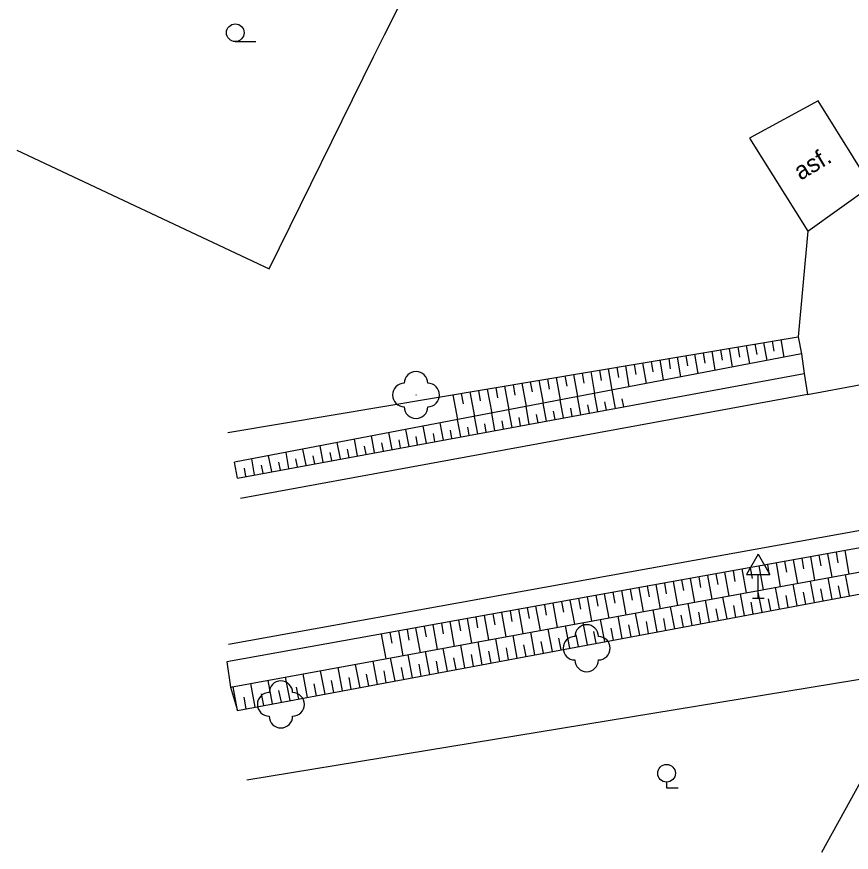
# Model space of a CAD drawing. Extents: x -577457 to -568404, y -1208466 to -1201387.
# Drawn here: x -569081.91 to -569046.4, y -1203950.11 to -1203914.57 of the extents above; entities that cross this region are included whole.
import ezdxf

# ---------------------------------------------------------------- set-up
doc = ezdxf.new("R2010")
doc.units = 0
for name, color, linetype in [('POMOC_POPIS', 7, 'Continuous'), ('ROZHRANÍ_PLOCH', 7, 'Continuous'), ('VÝŠKOPIS', 7, 'Continuous'), ('ZELEŇ', 7, 'Continuous'), ('ZN_DOPLŇKOVÉ', 7, 'Continuous'), ('ZN_KULTUR', 7, 'Continuous')]:
    doc.layers.add(name, color=color, linetype=linetype)

msp = doc.modelspace()

# ---------------------------------------------------------------- linework, layer by layer
at = {"layer": 'ROZHRANÍ_PLOCH'}
for points in [[(-569045.56, -1203921.76), (-569047.81, -1203918.15), (-569050.73, -1203919.73), (-569048.25, -1203923.69)], [(-569048.25, -1203923.69), (-569045.56, -1203921.76)], [(-569048.25, -1203923.69), (-569048.66, -1203928.18), (-569048.52, -1203928.91), (-569048.41, -1203929.75), (-569048.26, -1203930.64)], [(-569048.26, -1203930.64), (-569041.42, -1203929.36)], [(-569048.26, -1203930.64), (-569072.39, -1203935.06)], [(-569072.9, -1203941.26), (-569035.16, -1203934.45)]]:
    msp.add_lwpolyline(points, dxfattribs=at)
at = {"layer": 'VÝŠKOPIS'}
for points in [[(-569049.4, -1203928.3), (-569049.27, -1203929.05)], [(-569051.6, -1203928.68), (-569051.47, -1203929.47)], [(-569051.23, -1203928.61), (-569051.16, -1203929.05)], [(-569050.87, -1203928.55), (-569050.73, -1203929.33)], [(-569050.5, -1203928.49), (-569050.42, -1203928.93)], [(-569050.13, -1203928.43), (-569050, -1203929.19)], [(-569049.76, -1203928.37), (-569049.69, -1203928.8)], [(-569053.81, -1203929.05), (-569053.66, -1203929.89)], [(-569053.44, -1203928.98), (-569053.37, -1203929.42)], [(-569053.07, -1203928.92), (-569052.93, -1203929.75)], [(-569052.7, -1203928.86), (-569052.63, -1203929.3)], [(-569052.34, -1203928.8), (-569052.2, -1203929.61)], [(-569051.97, -1203928.74), (-569051.89, -1203929.18)], [(-569056.01, -1203929.42), (-569055.86, -1203930.31)], [(-569055.64, -1203929.36), (-569055.57, -1203929.79)], [(-569055.28, -1203929.29), (-569055.13, -1203930.17)], [(-569054.91, -1203929.23), (-569054.84, -1203929.67)], [(-569054.54, -1203929.17), (-569054.4, -1203930.03)], [(-569054.17, -1203929.11), (-569054.1, -1203929.55)], [(-569057.85, -1203929.73), (-569057.78, -1203930.16)], [(-569057.48, -1203929.66), (-569057.32, -1203930.59)], [(-569057.11, -1203929.6), (-569057.04, -1203930.04)], [(-569056.75, -1203929.54), (-569056.59, -1203930.45)], [(-569056.38, -1203929.48), (-569056.31, -1203929.92)], [(-569060.06, -1203930.1), (-569059.98, -1203930.53)], [(-569059.69, -1203930.03), (-569059.51, -1203931.01)], [(-569059.32, -1203929.97), (-569059.25, -1203930.41)], [(-569058.95, -1203929.91), (-569058.78, -1203930.87)], [(-569058.59, -1203929.85), (-569058.51, -1203930.29)], [(-569058.22, -1203929.79), (-569058.05, -1203930.73)], [(-569062.26, -1203930.47), (-569062.19, -1203930.91)], [(-569061.89, -1203930.41), (-569061.7, -1203931.43)], [(-569061.53, -1203930.34), (-569061.45, -1203930.78)], [(-569061.16, -1203930.28), (-569060.97, -1203931.29)], [(-569060.79, -1203930.22), (-569060.72, -1203930.66)], [(-569060.42, -1203930.16), (-569060.24, -1203931.15)], [(-569056.59, -1203930.45), (-569056.45, -1203931.23)], [(-569063.36, -1203930.65), (-569063.16, -1203931.7)], [(-569063, -1203930.59), (-569062.92, -1203931.03)], [(-569062.63, -1203930.53), (-569062.43, -1203931.57)], [(-569057.91, -1203931.5), (-569058.05, -1203930.73)], [(-569057.18, -1203931.37), (-569057.32, -1203930.59)], [(-569056.08, -1203931.16), (-569056.15, -1203930.82)], [(-569060.1, -1203931.9), (-569060.24, -1203931.15)], [(-569059.37, -1203931.77), (-569059.51, -1203931.01)], [(-569058.64, -1203931.63), (-569058.78, -1203930.87)], [(-569057.54, -1203931.43), (-569057.61, -1203931.08)], [(-569056.81, -1203931.3), (-569056.88, -1203930.95)], [(-569061.56, -1203932.17), (-569061.7, -1203931.43)], [(-569060.83, -1203932.04), (-569060.97, -1203931.29)], [(-569059.73, -1203931.84), (-569059.8, -1203931.49)], [(-569059, -1203931.7), (-569059.07, -1203931.35)], [(-569058.27, -1203931.57), (-569058.34, -1203931.22)], [(-569063.75, -1203932.58), (-569063.89, -1203931.84)], [(-569063.02, -1203932.44), (-569063.16, -1203931.7)], [(-569062.29, -1203932.31), (-569062.43, -1203931.57)], [(-569061.93, -1203932.24), (-569061.99, -1203931.89)], [(-569061.2, -1203932.11), (-569061.26, -1203931.76)], [(-569060.47, -1203931.97), (-569060.53, -1203931.62)], [(-569065.94, -1203932.98), (-569066.08, -1203932.26)], [(-569065.21, -1203932.85), (-569065.35, -1203932.12)], [(-569064.48, -1203932.71), (-569064.62, -1203931.98)], [(-569063.39, -1203932.51), (-569063.45, -1203932.16)], [(-569062.66, -1203932.37), (-569062.72, -1203932.03)], [(-569067.41, -1203933.25), (-569067.54, -1203932.54)], [(-569066.68, -1203933.11), (-569066.81, -1203932.4)], [(-569065.58, -1203932.91), (-569065.64, -1203932.56)], [(-569064.85, -1203932.78), (-569064.91, -1203932.43)], [(-569064.12, -1203932.64), (-569064.18, -1203932.3)], [(-569069.6, -1203933.65), (-569069.73, -1203932.96)], [(-569068.87, -1203933.52), (-569069, -1203932.82)], [(-569068.14, -1203933.38), (-569068.27, -1203932.68)], [(-569067.77, -1203933.32), (-569067.84, -1203932.97)], [(-569067.04, -1203933.18), (-569067.11, -1203932.83)], [(-569066.31, -1203933.05), (-569066.37, -1203932.7)], [(-569071.06, -1203933.92), (-569071.19, -1203933.24)], [(-569070.33, -1203933.79), (-569070.45, -1203933.1)], [(-569069.23, -1203933.59), (-569069.3, -1203933.24)], [(-569068.5, -1203933.45), (-569068.57, -1203933.1)], [(-569072.52, -1203934.19), (-569072.64, -1203933.51)], [(-569071.79, -1203934.06), (-569071.91, -1203933.38)], [(-569071.42, -1203933.99), (-569071.49, -1203933.64)], [(-569070.69, -1203933.85), (-569070.76, -1203933.51)], [(-569069.96, -1203933.72), (-569070.03, -1203933.37)], [(-569072.16, -1203934.12), (-569072.22, -1203933.77)], [(-569048.51, -1203937.6), (-569048.43, -1203938.06)], [(-569048.14, -1203937.54), (-569047.96, -1203938.54)], [(-569047.78, -1203937.47), (-569047.69, -1203937.93)], [(-569047.41, -1203937.41), (-569047.23, -1203938.41)], [(-569047.05, -1203937.34), (-569046.97, -1203937.8)], [(-569046.68, -1203937.27), (-569046.5, -1203938.28)], [(-569050.33, -1203937.93), (-569050.15, -1203938.94)], [(-569049.97, -1203937.87), (-569049.89, -1203938.32)], [(-569049.6, -1203937.8), (-569049.42, -1203938.81)], [(-569049.24, -1203937.73), (-569049.16, -1203938.19)], [(-569048.87, -1203937.67), (-569048.69, -1203938.68)], [(-569052.16, -1203938.26), (-569052.08, -1203938.72)], [(-569051.79, -1203938.2), (-569051.61, -1203939.21)], [(-569051.43, -1203938.13), (-569051.35, -1203938.59)], [(-569051.06, -1203938.06), (-569050.88, -1203939.08)], [(-569050.7, -1203938), (-569050.62, -1203938.46)], [(-569046.48, -1203939.2), (-569046.64, -1203938.3)], [(-569054.35, -1203938.66), (-569054.27, -1203939.11)], [(-569053.98, -1203938.59), (-569053.8, -1203939.61)], [(-569053.62, -1203938.52), (-569053.54, -1203938.98)], [(-569053.25, -1203938.46), (-569053.07, -1203939.48)], [(-569052.89, -1203938.39), (-569052.81, -1203938.85)], [(-569052.52, -1203938.33), (-569052.34, -1203939.35)], [(-569047.96, -1203939.48), (-569048.13, -1203938.58)], [(-569047.22, -1203939.34), (-569047.39, -1203938.44)], [(-569056.18, -1203938.98), (-569055.99, -1203940.01)], [(-569055.81, -1203938.92), (-569055.73, -1203939.38)], [(-569055.44, -1203938.85), (-569055.26, -1203939.88)], [(-569055.08, -1203938.79), (-569055, -1203939.24)], [(-569054.71, -1203938.72), (-569054.53, -1203939.75)], [(-569050.19, -1203939.9), (-569050.37, -1203938.98)], [(-569049.45, -1203939.76), (-569049.62, -1203938.85)], [(-569048.71, -1203939.62), (-569048.88, -1203938.71)], [(-569047.59, -1203939.41), (-569047.69, -1203938.91)], [(-569046.85, -1203939.27), (-569046.94, -1203938.77)], [(-569058, -1203939.31), (-569057.92, -1203939.77)], [(-569057.64, -1203939.25), (-569057.45, -1203940.28)], [(-569057.27, -1203939.18), (-569057.19, -1203939.64)], [(-569056.91, -1203939.12), (-569056.72, -1203940.15)], [(-569056.54, -1203939.05), (-569056.46, -1203939.51)], [(-569051.68, -1203940.18), (-569051.86, -1203939.26)], [(-569050.94, -1203940.04), (-569051.11, -1203939.12)], [(-569049.82, -1203939.83), (-569049.92, -1203939.33)], [(-569049.08, -1203939.69), (-569049.17, -1203939.19)], [(-569048.33, -1203939.55), (-569048.43, -1203939.05)], [(-569060.19, -1203939.71), (-569060.11, -1203940.17)], [(-569059.83, -1203939.64), (-569059.64, -1203940.68)], [(-569059.46, -1203939.58), (-569059.38, -1203940.03)], [(-569059.1, -1203939.51), (-569058.91, -1203940.55)], [(-569058.73, -1203939.45), (-569058.65, -1203939.9)], [(-569058.37, -1203939.38), (-569058.18, -1203940.41)], [(-569053.91, -1203940.6), (-569054.09, -1203939.67)], [(-569053.17, -1203940.46), (-569053.34, -1203939.53)], [(-569052.43, -1203940.32), (-569052.6, -1203939.39)], [(-569051.31, -1203940.11), (-569051.4, -1203939.61)], [(-569050.57, -1203939.97), (-569050.66, -1203939.47)], [(-569062.02, -1203940.04), (-569061.83, -1203941.08)], [(-569061.65, -1203939.97), (-569061.57, -1203940.43)], [(-569061.29, -1203939.91), (-569061.1, -1203940.95)], [(-569060.92, -1203939.84), (-569060.84, -1203940.3)], [(-569060.56, -1203939.77), (-569060.37, -1203940.81)], [(-569056.15, -1203941.01), (-569056.32, -1203940.07)], [(-569055.4, -1203940.88), (-569055.58, -1203939.94)], [(-569054.66, -1203940.74), (-569054.83, -1203939.8)], [(-569053.54, -1203940.53), (-569053.64, -1203940.02)], [(-569052.8, -1203940.39), (-569052.89, -1203939.89)], [(-569052.05, -1203940.25), (-569052.15, -1203939.75)], [(-569064.21, -1203940.43), (-569064.02, -1203941.48)], [(-569063.84, -1203940.37), (-569063.76, -1203940.82)], [(-569063.48, -1203940.3), (-569063.29, -1203941.35)], [(-569063.11, -1203940.23), (-569063.03, -1203940.69)], [(-569062.75, -1203940.17), (-569062.56, -1203941.21)], [(-569062.38, -1203940.1), (-569062.3, -1203940.56)], [(-569057.63, -1203941.29), (-569057.81, -1203940.35)], [(-569056.89, -1203941.15), (-569057.07, -1203940.21)], [(-569055.77, -1203940.95), (-569055.87, -1203940.44)], [(-569055.03, -1203940.81), (-569055.12, -1203940.3)], [(-569054.29, -1203940.67), (-569054.38, -1203940.16)], [(-569066.03, -1203940.76), (-569065.95, -1203941.22)], [(-569065.67, -1203940.69), (-569065.48, -1203941.75)], [(-569065.3, -1203940.63), (-569065.22, -1203941.09)], [(-569064.94, -1203940.56), (-569064.75, -1203941.62)], [(-569064.57, -1203940.5), (-569064.49, -1203940.95)], [(-569059.86, -1203941.71), (-569060.04, -1203940.75)], [(-569059.12, -1203941.57), (-569059.3, -1203940.62)], [(-569058.38, -1203941.43), (-569058.56, -1203940.48)], [(-569057.26, -1203941.22), (-569057.36, -1203940.72)], [(-569056.52, -1203941.09), (-569056.61, -1203940.58)], [(-569066.4, -1203940.83), (-569066.21, -1203941.88)], [(-569061.35, -1203941.99), (-569061.53, -1203941.03)], [(-569060.61, -1203941.85), (-569060.79, -1203940.89)], [(-569059.49, -1203941.64), (-569059.59, -1203941.14)], [(-569058.75, -1203941.5), (-569058.84, -1203941)], [(-569058.01, -1203941.36), (-569058.1, -1203940.86)], [(-569063.58, -1203942.41), (-569063.77, -1203941.44)], [(-569062.84, -1203942.27), (-569063.02, -1203941.3)], [(-569062.1, -1203942.13), (-569062.28, -1203941.16)], [(-569060.98, -1203941.92), (-569061.07, -1203941.42)], [(-569060.24, -1203941.78), (-569060.33, -1203941.28)], [(-569065.81, -1203942.83), (-569066, -1203941.84)], [(-569065.07, -1203942.69), (-569065.25, -1203941.71)], [(-569064.33, -1203942.55), (-569064.51, -1203941.57)], [(-569063.21, -1203942.34), (-569063.31, -1203941.84)], [(-569062.47, -1203942.2), (-569062.56, -1203941.7)], [(-569061.72, -1203942.06), (-569061.82, -1203941.56)], [(-569067.3, -1203943.11), (-569067.49, -1203942.12)], [(-569066.56, -1203942.97), (-569066.74, -1203941.98)], [(-569064.7, -1203942.62), (-569064.79, -1203942.11)], [(-569063.96, -1203942.48), (-569064.05, -1203941.98)], [(-569069.54, -1203943.52), (-569069.72, -1203942.52)], [(-569068.79, -1203943.38), (-569068.98, -1203942.39)], [(-569068.05, -1203943.24), (-569068.23, -1203942.25)], [(-569066.93, -1203943.03), (-569067.03, -1203942.53)], [(-569066.19, -1203942.9), (-569066.28, -1203942.39)], [(-569065.44, -1203942.76), (-569065.54, -1203942.25)], [(-569071.77, -1203943.94), (-569071.95, -1203942.93)], [(-569071.02, -1203943.8), (-569071.21, -1203942.8)], [(-569070.28, -1203943.66), (-569070.47, -1203942.66)], [(-569068.42, -1203943.31), (-569068.51, -1203942.81)], [(-569067.68, -1203943.17), (-569067.77, -1203942.67)], [(-569072.51, -1203944.08), (-569072.7, -1203943.07)], [(-569070.65, -1203943.73), (-569070.75, -1203943.23)], [(-569069.91, -1203943.59), (-569070, -1203943.09)], [(-569069.16, -1203943.45), (-569069.26, -1203942.95)], [(-569072.14, -1203944.01), (-569072.23, -1203943.51)], [(-569071.39, -1203943.87), (-569071.49, -1203943.37)]]:
    msp.add_lwpolyline(points, dxfattribs=at)
at = {"layer": 'ZELEŇ'}
for centre in [(-569064.92, -1203930.66), (-569057.66, -1203941.43), (-569070.67, -1203943.82)]:
    msp.add_circle(centre, 0.0005, dxfattribs=at)
for centre, start, end in [((-569064.92, -1203930.16), 0, 180), ((-569065.42, -1203930.66), 90, 270), ((-569064.42, -1203930.66), 270, 90), ((-569064.92, -1203931.16), 180, 360), ((-569057.66, -1203940.93), 0, 180), ((-569058.16, -1203941.43), 90, 270), ((-569057.16, -1203941.43), 270, 90), ((-569057.66, -1203941.93), 180, 360), ((-569070.67, -1203943.32), 0, 180), ((-569071.17, -1203943.82), 90, 270), ((-569070.17, -1203943.82), 270, 90), ((-569070.67, -1203944.32), 180, 360)]:
    msp.add_arc(centre, 0.5, start, end, dxfattribs=at)
at = {"layer": 'ZN_DOPLŇKOVÉ'}
for p, q in [((-569050.36, -1203937.434), (-569050.86, -1203938.3)), ((-569050.36, -1203937.434), (-569049.86, -1203938.3)), ((-569050.86, -1203938.3), (-569049.86, -1203938.3)), ((-569050.36, -1203939.3), (-569050.36, -1203938.3)), ((-569050.61, -1203939.3), (-569050.11, -1203939.3))]:
    msp.add_line(p, q, dxfattribs=at)
for points in [[(-569066.26, -1203915.34), (-569063.48, -1203909.84)], [(-569066.73, -1203916.28), (-569066.26, -1203915.34)], [(-569081.91, -1203920.24), (-569071.17, -1203925.3), (-569066.73, -1203916.28)], [(-569072.92, -1203932.26), (-569048.66, -1203928.18)], [(-569048.52, -1203928.91), (-569072.64, -1203933.51)], [(-569072.52, -1203934.19), (-569048.41, -1203929.75)], [(-569039.96, -1203937.08), (-569040.11, -1203936.09), (-569072.97, -1203942.01), (-569072.81, -1203943.09)], [(-569072.81, -1203943.09), (-569039.96, -1203937.08)], [(-569072.51, -1203944.08), (-569039.78, -1203937.95), (-569039.96, -1203937.08)], [(-569047.66, -1203950.11), (-569043.35, -1203942.32), (-569072.12, -1203947.04)], [(-569072.81, -1203943.09), (-569072.51, -1203944.08)]]:
    msp.add_lwpolyline(points, dxfattribs=at)
at = {"layer": 'ZN_KULTUR'}
msp.add_line((-569072.61, -1203915.625), (-569071.735, -1203915.625), dxfattribs=at)
msp.add_lwpolyline([(-569054.26, -1203947.125), (-569054.26, -1203947.375), (-569053.76, -1203947.375)], dxfattribs=at)
for centre in [(-569072.61, -1203915.25), (-569054.26, -1203946.75)]:
    msp.add_circle(centre, 0.375, dxfattribs=at)

# ---------------------------------------------------------------- texts
at = {"layer": 'POMOC_POPIS'}
msp.add_text('asf.', height=0.75, rotation=30.82, dxfattribs=at).set_placement((-569048.56, -1203921.55))

doc.saveas('drawing.dxf')
